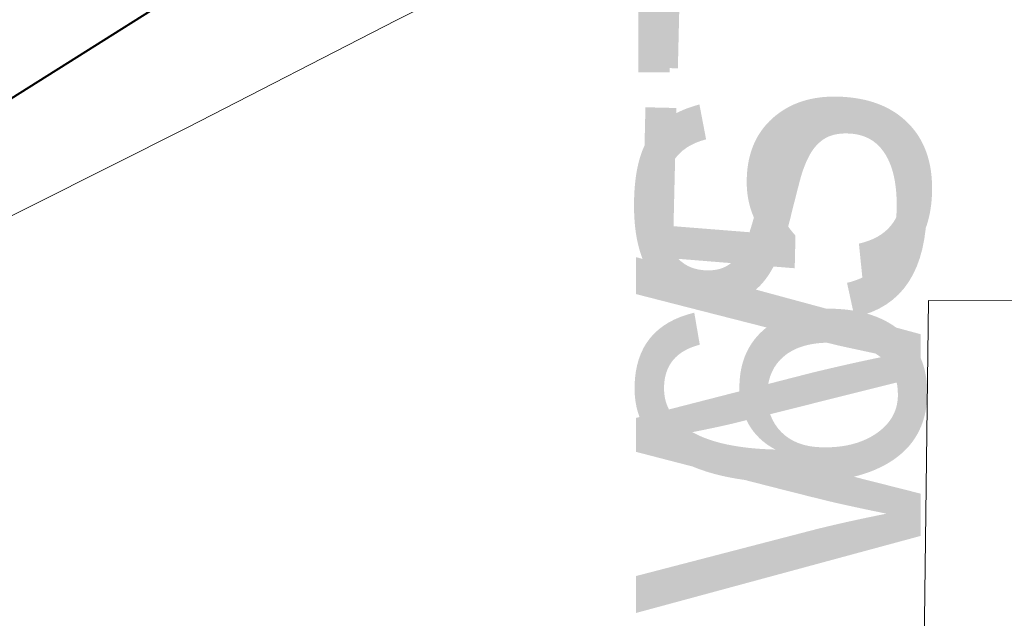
# Model space of a CAD drawing. Header units: feet. Extents: x 92 to 141.3, y -5 to 23.6.
# Tile 217 of 651: x 120.802 to 121.202, y 10.882 to 11.126. Entities that reach past the tile are written whole.
import ezdxf

# ---------------------------------------------------------------- set-up
doc = ezdxf.new("R2010")
doc.units = ezdxf.units.FT
doc.header["$MEASUREMENT"] = 0
for name, color, linetype, lineweight in [('CUY - Design$0$GM_X_City_Street', 7, 'Continuous', 0), ('CUY - Design$0$GM_X_Rail_Line', 7, 'Continuous', 13), ('CUY - Design$0$GM_X_US_Route', 1, 'Continuous', 40)]:
    doc.layers.add(name, color=color, linetype=linetype, lineweight=lineweight)
doc.layers.add('TX_X_20', color=7, linetype='Continuous')
doc.styles.add('CUY - Design$0$Styledgn030', font='dgn030.shx')

msp = doc.modelspace()

# ---------------------------------------------------------------- linework, layer by layer
at = {"layer": 'CUY - Design$0$GM_X_City_Street', "flags": 128}
for points in [[(121.7003, 11.12087), (121.39362, 11.0107), (121.17111, 11.01137)], [(121.1684, 10.79485), (121.17111, 11.01137)]]:
    msp.add_lwpolyline(points, dxfattribs=at)
at = {"layer": 'CUY - Design$0$GM_X_Rail_Line', "flags": 128}
msp.add_lwpolyline([(119.79791, 10.53627), (120.04142, 10.66083), (120.28503, 10.78517), (120.74341, 11.01829), (120.8698, 11.08177), (120.95481, 11.12558), (121.08102, 11.18925), (121.18476, 11.24224), (121.21785, 11.25864), (121.33568, 11.3192), (121.36863, 11.33605), (121.40196, 11.35328), (121.42462, 11.3662), (121.44765, 11.3793), (121.47031, 11.39335), (121.51974, 11.42705), (121.60756, 11.48847), (121.74257, 11.58359), (121.90395, 11.69521)], dxfattribs=at)
at = {"layer": 'CUY - Design$0$GM_X_US_Route', "flags": 128}
msp.add_lwpolyline([(120.71421, 11.04089), (120.88917, 11.15117), (120.90572, 11.16161), (121.02717, 11.23817), (121.16615, 11.32385), (121.17888, 11.33116), (121.19698, 11.33984), (121.22245, 11.34781), (121.25014, 11.35211), (121.28551, 11.35175), (121.31536, 11.34687), (121.34463, 11.33568), (121.37321, 11.32047), (121.39473, 11.30468), (121.4154, 11.2843)], dxfattribs=at)

# ---------------------------------------------------------------- texts
at = {"layer": 'TX_X_20', "style": 'CUY - Design$0$Styledgn030'}
for s, rotation, p in [('65TH', 88.6369, (121.16794, 10.92796)), ('ST', 90, (121.16884, 10.99761)), ('W', 90, (121.16794, 10.88356)), ('FRANKLIN', 19.799, (121.01534, 10.57131))]:
    msp.add_text(s, height=0.1157, rotation=rotation, dxfattribs=at).set_placement(p)

doc.saveas('drawing.dxf')
